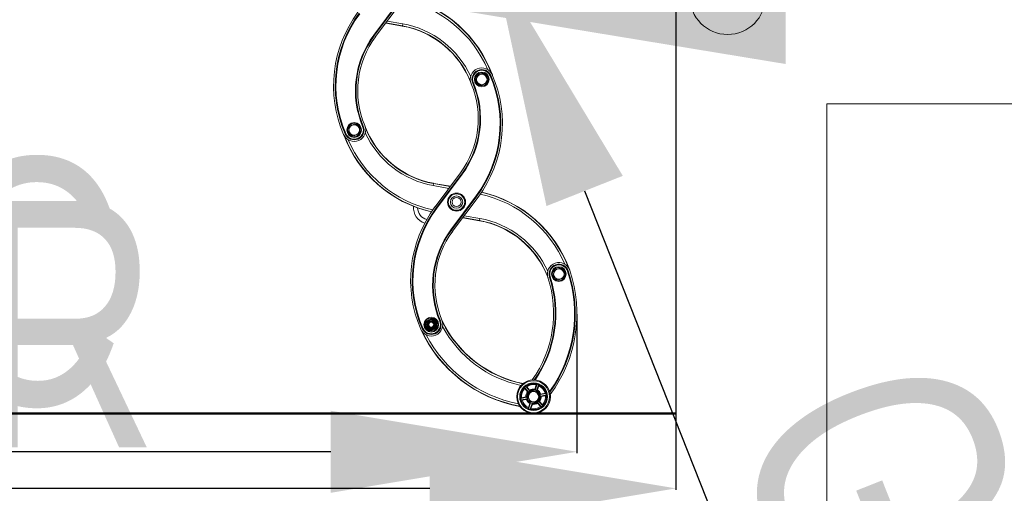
# Model space of a CAD drawing. Header units: inches. Extents: x 0 to 77643, y -44170 to 0.
# Tile 414 of 546: x 76324 to 76444, y -39783 to -39725. Entities that reach past the tile are written whole.
import ezdxf

# ---------------------------------------------------------------- set-up
doc = ezdxf.new("R2010")
doc.units = ezdxf.units.IN
doc.header["$MEASUREMENT"] = 0
doc.layers.get('0').update_dxf_attribs({"lineweight": 0})
doc.layers.get('Defpoints').update_dxf_attribs({"lineweight": 0})
doc.styles.get("Standard").update_dxf_attribs({"font": 'arial.ttf', "width": 0.75})
doc.dimstyles.get("Standard").update_dxf_attribs({"dimtxt": 0.18, "dimasz": 0.18, "dimexe": 0.18, "dimexo": 0.0625, "dimgap": 0.09, "dimtad": 0, "dimtih": 1, "dimtoh": 1, "dimdec": 4, "dimzin": 0, "dimdsep": 46, "dimtxsty": 'Standard', "dimcen": 0.09, "dimadec": 0, "dimazin": 0, "dimtfac": 1, "dimtdec": 4, "dimtofl": 0, "dimtmove": 0, "dimatfit": 3, "dimfxl": 1, "dimtolj": 1, "dimtzin": 0, "dimarcsym": 0})

# ---------------------------------------------------------------- blocks, each defined once
blk = doc.blocks.new('*D1797')
at = {"color": 0, "linetype": 'Continuous', "lineweight": -2}
for p, q in [((76404.41, -39697.65), (76404.41, -39782.72)), ((76255.68, -39773.48), (76255.68, -39782.72)), ((76374.41, -39782.54), (76285.68, -39782.54))]:
    blk.add_line(p, q, dxfattribs=at)
at = {"color": 0}
for points in [[(76285.68, -39777.54), (76285.68, -39787.54), (76255.68, -39782.54)], [(76374.41, -39787.54), (76374.41, -39777.54), (76404.41, -39782.54)]]:
    blk.add_solid(points, dxfattribs=at)
at = {"layer": 'Defpoints', "color": 0}
for p in [(76404.41, -39697.59), (76255.68, -39773.42), (76255.68, -39782.54)]:
    blk.add_point(p, dxfattribs=at)
at = {"linetype": 'Continuous', "lineweight": 20, "ltscale": 12, "insert": (76330.04, -39762.54), "char_height": 30, "attachment_point": 5}
blk.add_mtext('\\A1;R', dxfattribs=at)
blk = doc.blocks.new('*D1798')
at = {"color": 0, "linetype": 'Continuous', "lineweight": -2}
for p, q in [((76255.68, -39499.33), (76255.68, -39778.26)), ((76392.35, -39761.33), (76392.35, -39778.26)), ((76362.35, -39778.08), (76285.68, -39778.08))]:
    blk.add_line(p, q, dxfattribs=at)
at = {"color": 0}
for points in [[(76285.68, -39773.08), (76285.68, -39783.08), (76255.68, -39778.08)], [(76362.35, -39783.08), (76362.35, -39773.08), (76392.35, -39778.08)]]:
    blk.add_solid(points, dxfattribs=at)
at = {"layer": 'Defpoints', "color": 0}
for p in [(76255.68, -39499.27), (76392.35, -39761.27), (76255.68, -39778.08)]:
    blk.add_point(p, dxfattribs=at)
at = {"linetype": 'Continuous', "lineweight": 20, "ltscale": 12, "insert": (76325.75, -39757.57), "char_height": 30, "attachment_point": 5}
blk.add_mtext('\\A1;C', dxfattribs=at)
blk = doc.blocks.new('A$C440D5DCA')
at = {"color": 7, "linetype": 'Continuous'}
for p, q in [((1179.2, 502.4), (1148.2, 460.7)), ((1148.6, 460.4), (1179.6, 502.1)), ((1148.8, 460.3), (1179.8, 501.9)), ((1150.4, 459.1), (1181.4, 500.7)), ((1183, 472), (1162.7, 475.6)), ((1183, 472.3), (1162.9, 475.9)), ((1164.5, 478.1), (1183.5, 474.7)), ((1183.5, 474.7), (1183, 472.3)), ((1183, 472), (1183, 472.3)), ((1148.2, 460.7), (1148.6, 460.4)), ((1148.8, 460.3), (1148.6, 460.4)), ((1272.7, 404.6), (1274.2, 412)), ((1274.2, 412), (1281.3, 414.3)), ((1281.3, 414.3), (1287, 409.3)), ((1287, 409.3), (1285.4, 402)), ((1290.2, 411.4), (1290.6, 411.6)), ((1290.8, 411.7), (1290.6, 411.6)), ((1268.8, 402.3), (1269, 402.4)), ((1269, 402.4), (1269.5, 402.6)), ((1278.3, 399.6), (1272.7, 404.6)), ((1285.4, 402), (1278.3, 399.6)), ((1117.5, 342.3), (1118.2, 349.8)), ((1118.2, 349.8), (1125, 352.9)), ((1125, 352.9), (1131.2, 348.5)), ((1131.2, 348.5), (1130.4, 341)), ((1134.7, 349.7), (1135.1, 349.9)), ((1135.4, 350), (1135.1, 349.9)), ((1113.3, 340.6), (1113.5, 340.7)), ((1113.5, 340.7), (1114, 340.9)), ((1123.6, 337.9), (1117.5, 342.3)), ((1130.4, 341), (1123.6, 337.9)), ((1253.8, 293.3), (1222.8, 251.7)), ((1255.4, 292.1), (1224.4, 250.5)), ((1255.6, 291.9), (1224.6, 250.3)), ((1225, 250), (1256, 291.6)), ((1255.4, 292.1), (1255.6, 291.9)), ((1255.6, 291.9), (1256, 291.6)), ((1221.1, 280.1), (1220.7, 277.7)), ((1239.6, 274.3), (1220.7, 277.7)), ((1221.2, 280.4), (1221.1, 280.1)), ((1221.1, 280.1), (1241.3, 276.5)), ((1221.2, 280.4), (1241.5, 276.8)), ((1273.1, 265.2), (1242.1, 223.6)), ((1242.5, 223.3), (1273.5, 264.9)), ((1242.7, 223.2), (1273.7, 264.8)), ((1273.1, 265.2), (1273.5, 264.9)), ((1273.7, 264.8), (1273.5, 264.9)), ((1244.3, 222), (1275.3, 263.6)), ((1224.4, 250.5), (1224.6, 250.3)), ((1224.6, 250.3), (1225, 250)), ((1258.5, 241), (1277.4, 237.6)), ((1276.9, 234.9), (1256.6, 238.5)), ((1276.9, 235.1), (1256.8, 238.7)), ((1277.4, 237.6), (1276.9, 235.1)), ((1276.9, 234.9), (1276.9, 235.1)), ((1242.1, 223.6), (1242.5, 223.3)), ((1242.7, 223.2), (1242.5, 223.3)), ((1366.6, 167.5), (1368.1, 174.8)), ((1368.1, 174.8), (1375.3, 177.2)), ((1375.3, 177.2), (1380.9, 172.2)), ((1380.9, 172.2), (1379.4, 164.9)), ((1384.9, 173.6), (1384.4, 173.5)), ((1384.9, 173.6), (1385.1, 173.7)), ((1362.6, 166.2), (1362.3, 166.1)), ((1363.1, 166.4), (1362.6, 166.2)), ((1372.2, 162.5), (1366.6, 167.5)), ((1379.4, 164.9), (1372.2, 162.5)), ((1211.8, 108.8), (1211.4, 105.1)), ((1212.1, 112.6), (1211.8, 108.8)), ((1215.5, 114.2), (1212.1, 112.6)), ((1218.9, 115.7), (1215.5, 114.2)), ((1222, 113.6), (1218.9, 115.7)), ((1225, 111.4), (1222, 113.6)), ((1224.7, 107.7), (1225, 111.4)), ((1228.6, 112.6), (1229.1, 112.8)), ((1229.3, 112.9), (1229.1, 112.8)), ((1207.2, 103.5), (1207.5, 103.6)), ((1207.5, 103.6), (1207.9, 103.8)), ((1211.4, 105.1), (1214.5, 102.9)), ((1214.5, 102.9), (1217.6, 100.8)), ((1217.6, 100.8), (1221, 102.4)), ((1221, 102.4), (1224.4, 104)), ((1224.4, 104), (1224.7, 107.7)), ((1331.9, 31.8), (1336.8, 26.1)), ((1332.2, 30.5), (1335.7, 26.5)), ((1333.3, 33), (1338.3, 27.4)), ((1334.5, 32.6), (1338.1, 28.5)), ((1335.5, 21.6), (1340.2, 27.5)), ((1340.2, 27.5), (1347.6, 26.4)), ((1346.2, 34.9), (1344.5, 29.8)), ((1347.2, 35.7), (1344.7, 28.6)), ((1349, 35.1), (1346.6, 28)), ((1349.2, 33.8), (1347.5, 28.7)), ((1347.6, 26.4), (1350.4, 19.4)), ((1358.2, 24.4), (1350.9, 23)), ((1357, 24.8), (1351.7, 23.8)), ((1327.3, 18.4), (1334.6, 19.9)), ((1327.6, 16.6), (1335, 18)), ((1328.3, 19.3), (1333.6, 20.3)), ((1328.9, 16.2), (1334.1, 17.2)), ((1338.3, 14.6), (1335.5, 21.6)), ((1336.7, 7.2), (1338.4, 12.3)), ((1336.9, 5.9), (1339.3, 13)), ((1345.7, 13.5), (1338.3, 14.6)), ((1338.7, 5.3), (1341.2, 12.4)), ((1350.4, 19.4), (1345.7, 13.5)), ((1352.6, 8), (1347.6, 13.6)), ((1351.4, 8.4), (1347.8, 12.5)), ((1354, 9.2), (1349.1, 14.9)), ((1353.7, 10.5), (1350.2, 14.5)), ((1358.6, 22.6), (1351.2, 21.1)), ((1357.6, 21.7), (1352.3, 20.7)), ((1339.6, 6.1), (1341.4, 11.2))]:
    blk.add_line(p, q, dxfattribs=at)
for centre, radius in [((1279.8, 407), 9), ((1279.8, 407), 8), ((1279.8, 407), 6.4), ((1124.3, 345.4), 9), ((1124.3, 345.4), 8), ((1124.3, 345.4), 6.4), ((1249, 257.6), 11), ((1249, 257.6), 10), ((1249, 257.6), 7.5), ((1249, 257.6), 5.5), ((1373.7, 169.9), 9), ((1373.7, 169.9), 8), ((1373.7, 169.9), 6.4), ((1218.2, 108.3), 9), ((1218.2, 108.3), 8), ((1218.2, 108.3), 6.4), ((1218.2, 108.3), 6.1), ((1218.2, 108.3), 5.1), ((1218.2, 108.3), 4.5), ((1218.2, 108.3), 4), ((1218.2, 108.3), 3), ((1342.9, 20.5), 20.5), ((1342.9, 20.5), 19.5), ((1342.9, 20.5), 16.9), ((1342.9, 20.5), 16), ((1342.9, 20.5), 8), ((1342.9, 20.5), 6.25)]:
    blk.add_circle(centre, radius, dxfattribs=at)
for centre, radius, start, end in [((1151.9, 360.7), 147.2, 23.2691, 77.4093), ((1151.9, 360.7), 149.7, 20.9758, 77.0273), ((1151.9, 360.7), 150, 20.0478, 76.9887), ((1249.2, 399.2), 150, 143.3483, 203.3236), ((1249.2, 399.2), 148, 143.3483, 203.3236), ((1249.2, 399.2), 147.7, 143.3483, 203.3236), ((1249.2, 399.2), 147.2, 143.3483, 203.3236), ((1163.6, 363.7), 110.3, 21.7532, 79.8627), ((1163.6, 363.7), 110, 20.4249, 79.8627), ((1163.6, 363.7), 112.8, 24.4721, 79.8627), ((1238.6, 393.4), 112.8, 143.3483, 202.7861), ((1238.6, 393.4), 112.3, 143.3483, 202.7861), ((1238.6, 393.4), 112, 143.3483, 202.7861), ((1238.6, 393.4), 110, 143.3483, 202.7861), ((1279.8, 407), 14, 23.3236, 202.7861), ((1279.8, 407), 12, 23.3236, 202.7861), ((1279.8, 407), 11.7, 23.3236, 202.7861), ((1279.8, 407), 11.2, 23.3236, 202.7861), ((1154.9, 353.1), 147.2, 323.3483, 23.3236), ((1154.9, 353.1), 147.7, 323.3483, 23.3236), ((1154.9, 353.1), 148, 323.3483, 23.3236), ((1154.9, 353.1), 150, 323.3483, 23.3236), ((1165.5, 359), 110, 323.3483, 22.7861), ((1165.5, 359), 112, 323.3483, 22.7861), ((1165.5, 359), 112.3, 323.3483, 22.7861), ((1165.5, 359), 112.8, 323.3483, 22.7861), ((1124.3, 345.4), 14, 203.3236, 22.7861), ((1124.3, 345.4), 12, 203.3236, 22.7861), ((1124.3, 345.4), 11.7, 203.3236, 22.7861), ((1124.3, 345.4), 11.2, 203.3236, 22.7861), ((1240.5, 388.7), 110, 200.4249, 259.8627), ((1252.2, 391.7), 150, 200.0478, 256.9887), ((1252.2, 391.7), 149.7, 200.9758, 257.0273), ((1240.5, 388.7), 112.8, 204.4721, 259.8627), ((1240.5, 388.7), 110.3, 201.7532, 259.8627), ((1252.2, 391.7), 147.2, 203.2691, 257.4093), ((1245.9, 123.6), 147.2, 23.2691, 77.4093), ((1245.9, 123.6), 149.7, 20.9758, 77.0273), ((1245.9, 123.6), 150, 19.8874, 76.9887), ((1216.6, 250.8), 20, 175.4941, 251.6534), ((1343.1, 162.1), 150, 143.3483, 203.3236), ((1343.1, 162.1), 148, 143.3483, 203.3236), ((1343.1, 162.1), 147.7, 143.3483, 203.3236), ((1343.1, 162.1), 147.2, 143.3483, 203.3236), ((1216.6, 250.8), 15, 181.1443, 255.1468), ((1257.5, 126.6), 110.3, 21.7532, 79.8627), ((1257.5, 126.6), 110, 20.5766, 79.8627), ((1257.5, 126.6), 112.8, 24.4721, 79.8627), ((1332.6, 156.3), 112.8, 143.3483, 202.7861), ((1332.6, 156.3), 112.3, 143.3483, 202.7861), ((1332.6, 156.3), 112, 143.3483, 202.7861), ((1332.6, 156.3), 110, 143.3483, 202.7861), ((1373.7, 169.9), 14, 18.6775, 198.0266), ((1373.7, 169.9), 12, 18.6775, 198.0266), ((1373.7, 169.9), 11.7, 18.6775, 198.0266), ((1373.7, 169.9), 11.2, 18.6775, 198.0266), ((1230.7, 121.5), 162.2, 324.2989, 18.6775), ((1230.7, 121.5), 162.7, 324.1655, 18.6775), ((1230.7, 121.5), 163, 324.0924, 18.6775), ((1230.7, 121.5), 165, 323.4569, 18.6775), ((1227.3, 122.2), 140, 324.5159, 18.0266), ((1227.3, 122.2), 142, 325.1135, 18.0266), ((1227.3, 122.2), 142.3, 325.1798, 18.0266), ((1227.3, 122.2), 142.8, 325.2992, 18.0266), ((1218.2, 108.3), 14, 203.3236, 22.7861), ((1218.2, 108.3), 12, 203.3236, 22.7861), ((1218.2, 108.3), 11.7, 203.3236, 22.7861), ((1218.2, 108.3), 11.2, 203.3236, 22.7861), ((1218.2, 108.3), 6.5, 175.0144, 235.0144), ((1218.2, 108.3), 6.5, 115.0144, 175.0144), ((1218.2, 108.3), 3.24, 255, 195), ((1218.2, 108.3), 6.5, 55.0144, 115.0144), ((1218.2, 108.3), 6.5, 355.0144, 55.0144), ((1357.6, 173.8), 140, 205.305, 258.6951), ((1357.6, 173.8), 140.3, 206.2412, 258.6056), ((1355.6, 171), 165, 204.5335, 259.7541), ((1355.6, 171), 164.7, 205.5183, 259.6612), ((1218.2, 108.3), 6.5, 235.0144, 295.0144), ((1218.2, 108.3), 6.5, 295.0144, 355.0144), ((1357.6, 173.8), 142.8, 208.4117, 257.9118), ((1355.6, 171), 162.2, 207.5909, 258.9121), ((1342.9, 20.5), 15.7, 75.7596, 126.1555), ((1342.9, 20.5), 15.7, 135.7596, 186.1555), ((1342.9, 20.5), 14.7, 137.0779, 184.8372), ((1337, 27.3), 6.77, 122.7589, 139.1562), ((1342.9, 20.5), 9.39, 140.5853, 181.3299), ((1342.9, 20.5), 14.7, 77.0779, 124.8372), ((1342.9, 20.5), 8.4, 139.9842, 181.9309), ((1353.5, 8.3), 24.4, 128.6903, 133.2248), ((1342.9, 20.5), 9.39, 80.5853, 121.3299), ((1342.9, 20.5), 8.4, 79.9842, 121.9309), ((1337.7, 5.3), 24.4, 68.6903, 73.2248), ((1342.9, 20.5), 8.4, 19.9842, 61.9309), ((1345.9, 29.1), 6.77, 62.7589, 79.1562), ((1342.9, 20.5), 9.39, 20.5853, 61.3299), ((1342.9, 20.5), 14.7, 17.0779, 64.8372), ((1342.9, 20.5), 15.7, 15.7596, 66.1555), ((1351.8, 22.2), 6.77, 2.7589, 19.1562), ((1334, 18.8), 6.77, 182.7589, 199.1562), ((1342.9, 20.5), 15.7, 195.7596, 246.1555), ((1342.9, 20.5), 14.7, 197.0779, 244.8372), ((1342.9, 20.5), 9.39, 200.5853, 241.3299), ((1358.8, 23.6), 24.4, 188.6903, 193.2248), ((1342.9, 20.5), 8.4, 199.9842, 241.9309), ((1348.2, 35.7), 24.4, 248.6903, 253.2248), ((1342.9, 20.5), 9.39, 260.5853, 301.3299), ((1342.9, 20.5), 8.4, 259.9842, 301.9309), ((1332.4, 32.7), 24.4, 308.6903, 313.2248), ((1342.9, 20.5), 8.4, 319.9842, 1.9309), ((1342.9, 20.5), 9.39, 320.5853, 1.3299), ((1327.1, 17.4), 24.4, 8.6903, 13.2248), ((1342.9, 20.5), 14.7, 317.0779, 4.8372), ((1342.9, 20.5), 15.7, 315.7596, 6.1555), ((1340, 11.9), 6.77, 242.7589, 259.1562), ((1342.9, 20.5), 15.7, 255.7596, 306.1555), ((1342.9, 20.5), 14.7, 257.0779, 304.8372), ((1348.9, 13.7), 6.77, 302.7589, 319.1562)]:
    blk.add_arc(centre, radius, start, end, dxfattribs=at)
for points, knots in [([(1332.2, 30.5), (1332.1, 30.6), (1332.1, 30.6), (1332, 30.7), (1332, 30.8), (1331.9, 30.9), (1331.9, 30.9), (1331.8, 31), (1331.8, 31.1), (1331.7, 31.2), (1331.7, 31.2), (1331.7, 31.3), (1331.7, 31.3), (1331.6, 31.4), (1331.7, 31.4), (1331.7, 31.5)], [0, 0, 0, 0, 0.125, 0.125, 0.25, 0.25, 0.375, 0.375, 0.5, 0.5, 0.625, 0.625, 0.75, 0.75, 1, 1, 1, 1]), ([(1333.7, 33.2), (1333.7, 33.2), (1333.7, 33.2), (1333.8, 33.2), (1333.9, 33.2), (1333.9, 33.1), (1334, 33.1), (1334, 33.1), (1334.1, 33), (1334.2, 32.9), (1334.2, 32.9), (1334.3, 32.8), (1334.4, 32.8), (1334.4, 32.7), (1334.5, 32.6), (1334.5, 32.6)], [0, 0, 0, 0, 0.25, 0.25, 0.375, 0.375, 0.5, 0.5, 0.625, 0.625, 0.75, 0.75, 0.875, 0.875, 1, 1, 1, 1]), ([(1336.5, 25.9), (1336.5, 25.9), (1336.5, 25.9), (1336.4, 25.9), (1336.4, 25.9), (1336.4, 25.9), (1336.3, 25.9), (1336.3, 25.9), (1336.2, 26), (1336.2, 26), (1336.1, 26), (1336, 26.1), (1336, 26.2), (1335.9, 26.3), (1335.8, 26.4), (1335.7, 26.5)], [0, 0, 0, 0, 0.125, 0.125, 0.25, 0.25, 0.375, 0.375, 0.5, 0.5, 0.625, 0.625, 0.75, 0.75, 1, 1, 1, 1]), ([(1338.1, 28.5), (1338.1, 28.4), (1338.2, 28.3), (1338.3, 28.2), (1338.4, 28.1), (1338.4, 28), (1338.4, 28), (1338.5, 27.9), (1338.5, 27.9), (1338.5, 27.8), (1338.5, 27.8), (1338.5, 27.7), (1338.5, 27.6), (1338.5, 27.6)], [0, 0, 0, 0, 0.25, 0.25, 0.375, 0.375, 0.5, 0.5, 0.625, 0.625, 0.75, 0.75, 1, 1, 1, 1]), ([(1344.4, 28.8), (1344.4, 28.8), (1344.4, 28.8), (1344.4, 28.8), (1344.3, 28.8), (1344.3, 28.9), (1344.3, 28.9), (1344.3, 29), (1344.3, 29), (1344.3, 29.1), (1344.3, 29.2), (1344.4, 29.3), (1344.4, 29.4), (1344.4, 29.5), (1344.4, 29.6), (1344.5, 29.8)], [0, 0, 0, 0, 0.125, 0.125, 0.25, 0.25, 0.375, 0.375, 0.5, 0.5, 0.625, 0.625, 0.75, 0.75, 1, 1, 1, 1]), ([(1346.2, 34.9), (1346.3, 34.9), (1346.3, 35), (1346.3, 35.1), (1346.4, 35.2), (1346.4, 35.3), (1346.4, 35.3), (1346.5, 35.4), (1346.5, 35.5), (1346.6, 35.5), (1346.6, 35.6), (1346.6, 35.6), (1346.7, 35.7), (1346.7, 35.7), (1346.8, 35.8), (1346.8, 35.8)], [0, 0, 0, 0, 0.125, 0.125, 0.25, 0.25, 0.375, 0.375, 0.5, 0.5, 0.625, 0.625, 0.75, 0.75, 1, 1, 1, 1]), ([(1347.5, 28.7), (1347.4, 28.6), (1347.4, 28.5), (1347.3, 28.3), (1347.3, 28.3), (1347.2, 28.2), (1347.2, 28.2), (1347.1, 28.1), (1347.1, 28), (1347.1, 28), (1347, 28), (1347, 27.9), (1346.9, 27.9), (1346.9, 27.9)], [0, 0, 0, 0, 0.25, 0.25, 0.375, 0.375, 0.5, 0.5, 0.625, 0.625, 0.75, 0.75, 1, 1, 1, 1]), ([(1349.3, 34.9), (1349.3, 34.9), (1349.4, 34.8), (1349.4, 34.7), (1349.4, 34.7), (1349.4, 34.6), (1349.4, 34.6), (1349.4, 34.5), (1349.4, 34.4), (1349.3, 34.3), (1349.3, 34.3), (1349.3, 34.1), (1349.3, 34.1), (1349.3, 34), (1349.2, 33.9), (1349.2, 33.8)], [0, 0, 0, 0, 0.25, 0.25, 0.375, 0.375, 0.5, 0.5, 0.625, 0.625, 0.75, 0.75, 0.875, 0.875, 1, 1, 1, 1]), ([(1357, 24.8), (1357.1, 24.8), (1357.2, 24.9), (1357.3, 24.9), (1357.3, 24.9), (1357.5, 24.9), (1357.5, 24.9), (1357.6, 24.9), (1357.7, 24.9), (1357.8, 24.9), (1357.8, 24.9), (1357.9, 24.9), (1357.9, 24.9), (1358, 24.8), (1358.1, 24.8), (1358.1, 24.8)], [0, 0, 0, 0, 0.125, 0.125, 0.25, 0.25, 0.375, 0.375, 0.5, 0.5, 0.625, 0.625, 0.75, 0.75, 1, 1, 1, 1]), ([(1327.3, 18.8), (1327.3, 18.8), (1327.3, 18.9), (1327.4, 18.9), (1327.4, 19), (1327.5, 19), (1327.5, 19), (1327.6, 19.1), (1327.7, 19.1), (1327.8, 19.1), (1327.8, 19.1), (1327.9, 19.2), (1328, 19.2), (1328.1, 19.2), (1328.2, 19.2), (1328.3, 19.3)], [0, 0, 0, 0, 0.25, 0.25, 0.375, 0.375, 0.5, 0.5, 0.625, 0.625, 0.75, 0.75, 0.875, 0.875, 1, 1, 1, 1]), ([(1328.9, 16.2), (1328.8, 16.2), (1328.7, 16.1), (1328.6, 16.1), (1328.5, 16.1), (1328.4, 16.1), (1328.4, 16.1), (1328.3, 16.1), (1328.2, 16.1), (1328.1, 16.1), (1328.1, 16.1), (1328, 16.1), (1327.9, 16.1), (1327.9, 16.2), (1327.8, 16.2), (1327.8, 16.2)], [0, 0, 0, 0, 0.125, 0.125, 0.25, 0.25, 0.375, 0.375, 0.5, 0.5, 0.625, 0.625, 0.75, 0.75, 1, 1, 1, 1]), ([(1333.6, 20.3), (1333.7, 20.3), (1333.8, 20.3), (1334, 20.3), (1334, 20.3), (1334.1, 20.3), (1334.2, 20.3), (1334.3, 20.3), (1334.3, 20.3), (1334.4, 20.3), (1334.4, 20.3), (1334.5, 20.3), (1334.5, 20.2), (1334.6, 20.2)], [0, 0, 0, 0, 0.25, 0.25, 0.375, 0.375, 0.5, 0.5, 0.625, 0.625, 0.75, 0.75, 1, 1, 1, 1]), ([(1335.1, 17.6), (1335.1, 17.6), (1335.1, 17.6), (1335, 17.6), (1335, 17.5), (1335, 17.5), (1335, 17.5), (1334.9, 17.4), (1334.9, 17.4), (1334.8, 17.4), (1334.7, 17.4), (1334.6, 17.3), (1334.6, 17.3), (1334.4, 17.3), (1334.3, 17.2), (1334.1, 17.2)], [0, 0, 0, 0, 0.125, 0.125, 0.25, 0.25, 0.375, 0.375, 0.5, 0.5, 0.625, 0.625, 0.75, 0.75, 1, 1, 1, 1]), ([(1338.4, 12.3), (1338.5, 12.4), (1338.5, 12.5), (1338.6, 12.7), (1338.6, 12.7), (1338.7, 12.8), (1338.7, 12.8), (1338.8, 12.9), (1338.8, 13), (1338.8, 13), (1338.9, 13), (1338.9, 13.1), (1339, 13.1), (1339, 13.1)], [0, 0, 0, 0, 0.25, 0.25, 0.375, 0.375, 0.5, 0.5, 0.625, 0.625, 0.75, 0.75, 1, 1, 1, 1]), ([(1341.5, 12.2), (1341.5, 12.2), (1341.5, 12.2), (1341.5, 12.2), (1341.5, 12.2), (1341.6, 12.1), (1341.6, 12.1), (1341.6, 12), (1341.6, 12), (1341.6, 11.9), (1341.6, 11.8), (1341.5, 11.7), (1341.5, 11.6), (1341.5, 11.5), (1341.4, 11.4), (1341.4, 11.2)], [0, 0, 0, 0, 0.125, 0.125, 0.25, 0.25, 0.375, 0.375, 0.5, 0.5, 0.625, 0.625, 0.75, 0.75, 1, 1, 1, 1]), ([(1347.8, 12.5), (1347.7, 12.6), (1347.7, 12.7), (1347.6, 12.8), (1347.5, 12.9), (1347.5, 13), (1347.5, 13), (1347.4, 13.1), (1347.4, 13.1), (1347.4, 13.2), (1347.4, 13.2), (1347.4, 13.3), (1347.4, 13.4), (1347.4, 13.4)], [0, 0, 0, 0, 0.25, 0.25, 0.375, 0.375, 0.5, 0.5, 0.625, 0.625, 0.75, 0.75, 1, 1, 1, 1]), ([(1349.4, 15.1), (1349.4, 15.1), (1349.4, 15.1), (1349.4, 15.1), (1349.5, 15.1), (1349.5, 15.1), (1349.6, 15.1), (1349.6, 15.1), (1349.7, 15), (1349.7, 15), (1349.8, 15), (1349.9, 14.9), (1349.9, 14.8), (1350, 14.7), (1350.1, 14.6), (1350.2, 14.5)], [0, 0, 0, 0, 0.125, 0.125, 0.25, 0.25, 0.375, 0.375, 0.5, 0.5, 0.625, 0.625, 0.75, 0.75, 1, 1, 1, 1]), ([(1350.8, 23.4), (1350.8, 23.4), (1350.8, 23.4), (1350.9, 23.4), (1350.9, 23.5), (1350.9, 23.5), (1350.9, 23.5), (1351, 23.6), (1351, 23.6), (1351.1, 23.6), (1351.2, 23.6), (1351.3, 23.7), (1351.3, 23.7), (1351.5, 23.7), (1351.6, 23.8), (1351.7, 23.8)], [0, 0, 0, 0, 0.125, 0.125, 0.25, 0.25, 0.375, 0.375, 0.5, 0.5, 0.625, 0.625, 0.75, 0.75, 1, 1, 1, 1]), ([(1352.3, 20.7), (1352.2, 20.7), (1352.1, 20.7), (1351.9, 20.7), (1351.8, 20.7), (1351.7, 20.7), (1351.7, 20.7), (1351.6, 20.7), (1351.6, 20.7), (1351.5, 20.7), (1351.5, 20.7), (1351.4, 20.7), (1351.3, 20.8), (1351.3, 20.8)], [0, 0, 0, 0, 0.25, 0.25, 0.375, 0.375, 0.5, 0.5, 0.625, 0.625, 0.75, 0.75, 1, 1, 1, 1]), ([(1358.6, 22.2), (1358.6, 22.2), (1358.6, 22.1), (1358.5, 22.1), (1358.5, 22), (1358.4, 22), (1358.3, 22), (1358.3, 21.9), (1358.2, 21.9), (1358.1, 21.9), (1358.1, 21.9), (1357.9, 21.8), (1357.9, 21.8), (1357.8, 21.8), (1357.7, 21.8), (1357.6, 21.7)], [0, 0, 0, 0, 0.25, 0.25, 0.375, 0.375, 0.5, 0.5, 0.625, 0.625, 0.75, 0.75, 0.875, 0.875, 1, 1, 1, 1]), ([(1336.6, 6.1), (1336.6, 6.1), (1336.5, 6.2), (1336.5, 6.3), (1336.5, 6.3), (1336.5, 6.4), (1336.5, 6.4), (1336.5, 6.5), (1336.5, 6.6), (1336.5, 6.7), (1336.6, 6.7), (1336.6, 6.9), (1336.6, 6.9), (1336.6, 7), (1336.7, 7.1), (1336.7, 7.2)], [0, 0, 0, 0, 0.25, 0.25, 0.375, 0.375, 0.5, 0.5, 0.625, 0.625, 0.75, 0.75, 0.875, 0.875, 1, 1, 1, 1]), ([(1339.6, 6.1), (1339.6, 6.1), (1339.6, 6), (1339.6, 5.9), (1339.5, 5.8), (1339.5, 5.7), (1339.5, 5.7), (1339.4, 5.6), (1339.4, 5.5), (1339.3, 5.5), (1339.3, 5.4), (1339.2, 5.4), (1339.2, 5.3), (1339.1, 5.3), (1339.1, 5.2), (1339.1, 5.2)], [0, 0, 0, 0, 0.125, 0.125, 0.25, 0.25, 0.375, 0.375, 0.5, 0.5, 0.625, 0.625, 0.75, 0.75, 1, 1, 1, 1]), ([(1352.2, 7.8), (1352.2, 7.8), (1352.1, 7.8), (1352.1, 7.8), (1352, 7.8), (1352, 7.9), (1351.9, 7.9), (1351.8, 7.9), (1351.8, 8), (1351.7, 8.1), (1351.7, 8.1), (1351.6, 8.2), (1351.5, 8.2), (1351.4, 8.3), (1351.4, 8.4), (1351.4, 8.4)], [0, 0, 0, 0, 0.25, 0.25, 0.375, 0.375, 0.5, 0.5, 0.625, 0.625, 0.75, 0.75, 0.875, 0.875, 1, 1, 1, 1]), ([(1353.7, 10.5), (1353.8, 10.4), (1353.8, 10.4), (1353.9, 10.3), (1353.9, 10.2), (1354, 10.1), (1354, 10.1), (1354.1, 10), (1354.1, 9.9), (1354.2, 9.8), (1354.2, 9.8), (1354.2, 9.7), (1354.2, 9.7), (1354.2, 9.6), (1354.2, 9.6), (1354.2, 9.5)], [0, 0, 0, 0, 0.125, 0.125, 0.25, 0.25, 0.375, 0.375, 0.5, 0.5, 0.625, 0.625, 0.75, 0.75, 1, 1, 1, 1])]:
    blk.add_open_spline(points, degree=3, knots=knots, dxfattribs=at)
for points, weights in [([(1331.9, 31.8), (1331.8, 31.6), (1331.7, 31.5)], [1, 0.99994001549, 1]), ([(1333.7, 33.2), (1333.5, 33.1), (1333.3, 33)], [1, 0.999940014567, 1]), ([(1336.8, 26.1), (1336.7, 26), (1336.5, 25.9)], [1, 0.999783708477, 1]), ([(1338.5, 27.6), (1338.4, 27.5), (1338.3, 27.4)], [1, 0.999783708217, 1]), ([(1344.7, 28.6), (1344.6, 28.7), (1344.4, 28.8)], [1, 0.999783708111, 1]), ([(1346.9, 27.9), (1346.7, 28), (1346.6, 28)], [1, 0.999783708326, 1]), ([(1347.2, 35.7), (1347, 35.7), (1346.8, 35.8)], [1, 0.999940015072, 1]), ([(1349.3, 34.9), (1349.2, 35), (1349, 35.1)], [1, 0.99994001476, 1]), ([(1358.2, 24.4), (1358.2, 24.6), (1358.1, 24.8)], [1, 0.999940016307, 1]), ([(1327.3, 18.8), (1327.3, 18.6), (1327.3, 18.4)], [1, 0.999940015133, 1]), ([(1327.6, 16.6), (1327.7, 16.4), (1327.8, 16.2)], [1, 0.999940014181, 1]), ([(1334.6, 20.2), (1334.6, 20), (1334.6, 19.9)], [1, 0.999783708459, 1]), ([(1335, 18), (1335, 17.8), (1335.1, 17.6)], [1, 0.99978370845, 1]), ([(1339, 13.1), (1339.2, 13), (1339.3, 13)], [1, 0.999783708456, 1]), ([(1341.2, 12.4), (1341.3, 12.3), (1341.5, 12.2)], [1, 0.999783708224, 1]), ([(1347.4, 13.4), (1347.5, 13.5), (1347.6, 13.6)], [1, 0.999783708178, 1]), ([(1349.1, 14.9), (1349.2, 15), (1349.4, 15.1)], [1, 0.999783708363, 1]), ([(1350.9, 23), (1350.9, 23.2), (1350.8, 23.4)], [1, 0.999783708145, 1]), ([(1351.3, 20.8), (1351.3, 21), (1351.2, 21.1)], [1, 0.999783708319, 1]), ([(1358.6, 22.2), (1358.6, 22.4), (1358.6, 22.6)], [1, 0.999940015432, 1]), ([(1336.6, 6.1), (1336.7, 6), (1336.9, 5.9)], [1, 0.999940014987, 1]), ([(1338.7, 5.3), (1338.9, 5.3), (1339.1, 5.2)], [1, 0.999940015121, 1]), ([(1352.2, 7.8), (1352.4, 7.9), (1352.6, 8)], [1, 0.999940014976, 1]), ([(1354, 9.2), (1354.1, 9.4), (1354.2, 9.5)], [1, 0.999940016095, 1])]:
    blk.add_rational_spline(points, weights, degree=2, dxfattribs=at)
blk = doc.blocks.new('*D1804')
at = {"color": 0, "linetype": 'Continuous', "lineweight": -2}
for p, q in [((76361.8, -39666.82), (76350.76, -39638.92)), ((76358.96, -39700.21), (76373.02, -39694.64)), ((76368.35, -39723.92), (76382.41, -39718.35)), ((76393.29, -39746.31), (76415.68, -39802.85))]:
    blk.add_line(p, q, dxfattribs=at)
at = {"color": 0}
for points in [[(76357.15, -39668.66), (76366.45, -39664.97), (76372.85, -39694.71)], [(76397.94, -39744.47), (76388.64, -39748.15), (76382.24, -39718.42)]]:
    blk.add_solid(points, dxfattribs=at)
at = {"layer": 'Defpoints', "color": 0}
for p in [(76358.9, -39700.23), (76382.24, -39718.42), (76368.29, -39723.95)]:
    blk.add_point(p, dxfattribs=at)
at = {"linetype": 'Continuous', "lineweight": 20, "ltscale": 12, "insert": (76429.08, -39780.98), "char_height": 30, "attachment_point": 5, "rotation": 291.6055}
blk.add_mtext('\\A1;G', dxfattribs=at)

msp = doc.modelspace()

# ---------------------------------------------------------------- linework, layer by layer
for p, q in [((76638.80529, -39735.6976), (76422.7978, -39735.6976)), ((76422.7978, -39735.6976), (76422.7978, -39813.1976))]:
    msp.add_line(p, q)
at = {"const_width": 0.3}
msp.add_lwpolyline([(76404.41333, -39773.42178), (76219.94121, -39773.42178)], dxfattribs=at)
msp.add_circle((76410.71535, -39722.6249), 4.62043)

# ---------------------------------------------------------------- block references
at = {"xscale": 0.1, "yscale": 0.1, "zscale": 0.1}
msp.add_blockref('A$C440D5DCA', (76252.77599, -39773.42178), dxfattribs=at)

# ---------------------------------------------------------------- dimensions: what is measured, and where the dimension line sits
at = {"color": 6, "linetype": 'Continuous', "lineweight": 20}
dim = msp.add_linear_dim(base=(76255.676, -39778.07682), p1=(76392.34554, -39761.27166), p2=(76255.676, -39499.27223), text='C', dimstyle='Standard', override={"dimtxt": 30, "dimasz": 30, "dimgap": 5, "dimtad": 1, "dimtih": 0, "dimtoh": 0, "dimclrt": 256}, dxfattribs=at)
dim.commit()
dim.dimension.update_dxf_attribs({"geometry": '*D1798', "text_midpoint": (76325.74818, -39778.07682), "dimtype": 160})
dim = msp.add_linear_dim(base=(76382.24102, -39718.42047), p1=(76358.89694, -39700.23366), p2=(76368.28809, -39723.94637), angle=291.6054898, text='G', dimstyle='Standard', override={"dimtxt": 30, "dimasz": 30, "dimgap": 5, "dimtad": 1, "dimtih": 0, "dimtoh": 0, "dimclrt": 256}, dxfattribs=at)
dim.commit()
dim.dimension.update_dxf_attribs({"geometry": '*D1804', "text_midpoint": (76429.07562, -39780.97671)})
dim = msp.add_linear_dim(base=(76255.676, -39782.53813), p1=(76404.41333, -39697.5911), p2=(76255.676, -39773.42178), text='R', dimstyle='Standard', override={"dimtxt": 30, "dimasz": 30, "dimgap": 5, "dimtad": 1, "dimtih": 0, "dimtoh": 0, "dimclrt": 256}, dxfattribs=at)
dim.commit()
dim.dimension.update_dxf_attribs({"geometry": '*D1797', "text_midpoint": (76330.04466, -39762.53813)})

# ---------------------------------------------------------------- leaders
at = {"ltscale": 25.4}
msp.add_leader([(76367.77886, -39722.6249), (76406.09492, -39722.6249)], dimstyle='Standard', override={"dimscale": 100, "dimasz": 0.5}, dxfattribs=at)

doc.saveas('drawing.dxf')
